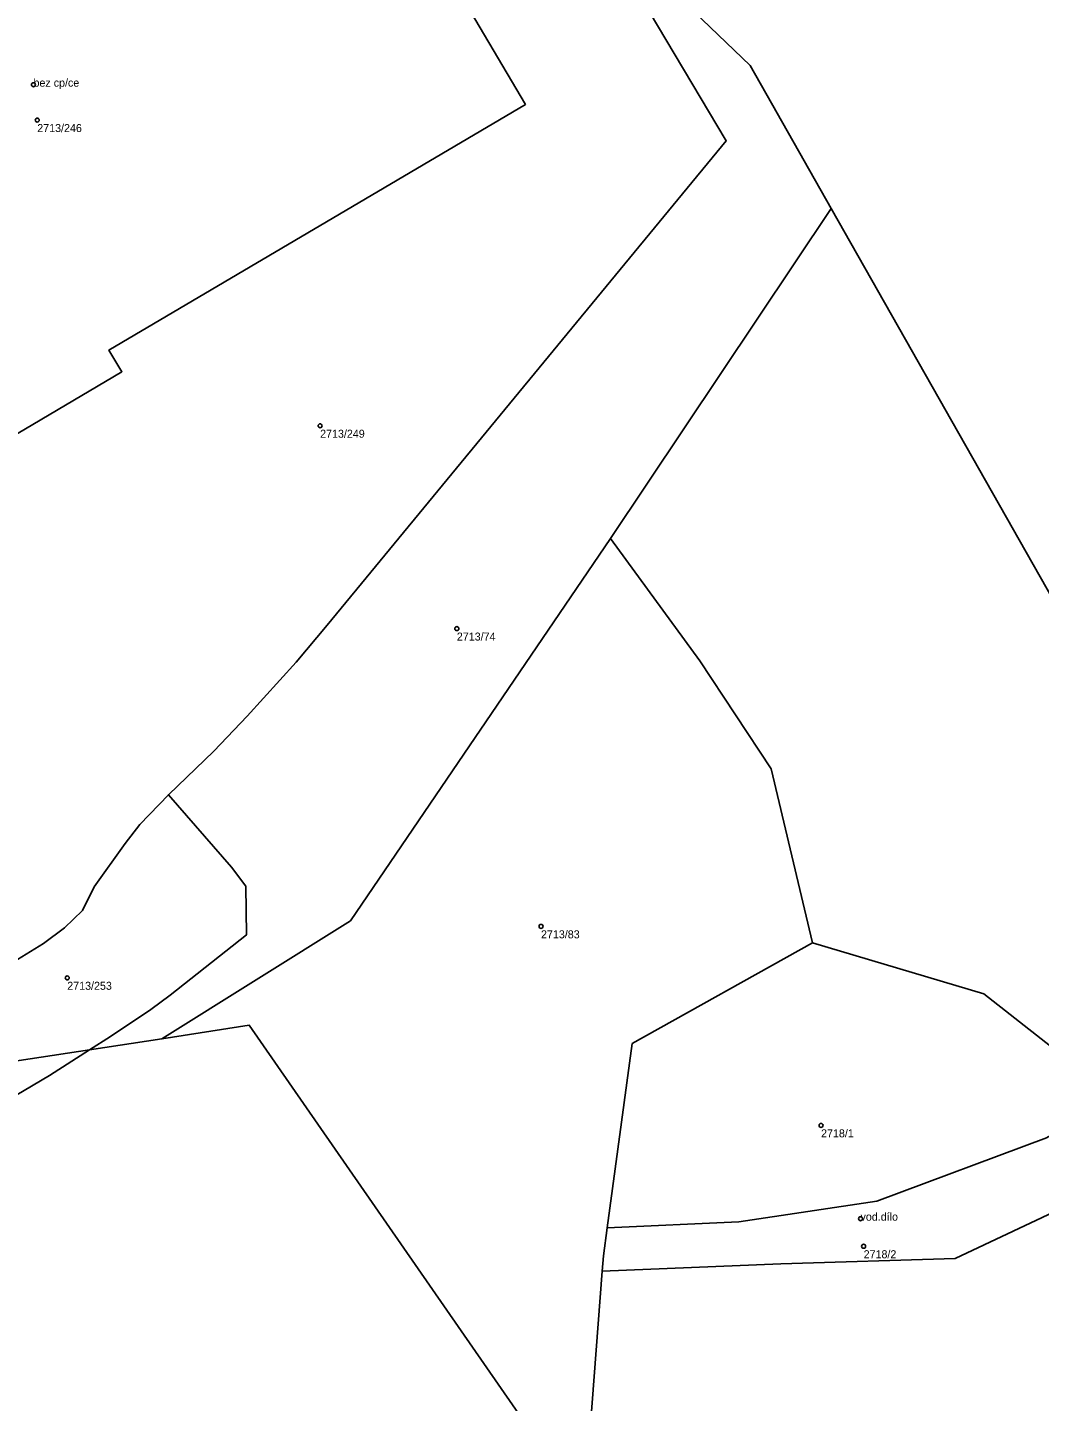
# Model space of a CAD drawing. Extents: x -878211 to -870363, y -1058464 to -1052522.
# Drawn here: x -873359.8 to -873233.3, y -1055291.5 to -1055119.8 of the extents above; entities that cross this region are included whole.
import ezdxf

# ---------------------------------------------------------------- set-up
doc = ezdxf.new("R2010")
doc.units = 0
for name, color, linetype in [('Definiční body', 7, 'Continuous'), ('Polygon budovy', 7, 'Continuous'), ('Polygon ku', 7, 'Continuous'), ('Polygon parcely', 7, 'Continuous')]:
    doc.layers.add(name, color=color, linetype=linetype)

msp = doc.modelspace()

# ---------------------------------------------------------------- linework, layer by layer
at = {"layer": 'Definiční body'}
for centre in [(-873359.04, -1055126.94994), (-873358.57, -1055131.37994), (-873323.21, -1055169.57994), (-873306.12, -1055194.92994), (-873295.6, -1055232.13994), (-873354.82, -1055238.56994), (-873260.59, -1055257.00994), (-873255.66, -1055268.66994), (-873255.27, -1055272.11994)]:
    msp.add_circle(centre, 0.25, dxfattribs=at)
at = {"layer": 'Polygon budovy'}
msp.add_lwpolyline([(-873412.65, -1055119.02), (-873412.78, -1055119.1), (-873413.22, -1055119.35), (-873397.93, -1055145.16), (-873405.02, -1055149.32), (-873405.26, -1055149.46), (-873405.91, -1055149.84), (-873405.84, -1055150.22), (-873386.89, -1055182.1), (-873387.15, -1055182.2), (-873385.52, -1055185.01), (-873385.27, -1055184.86), (-873347.99, -1055162.83), (-873349.61, -1055160.12), (-873297.54, -1055129.42), (-873327.32, -1055079.01), (-873330.49, -1055073.65), (-873329.79, -1055073.23), (-873330.76, -1055071.59), (-873331.46, -1055072), (-873331.58, -1055071.81), (-873344.9, -1055079.68), (-873408.99, -1055117.56), (-873409.35, -1055117.04)], close=True, dxfattribs=at)
at = {"layer": 'Polygon ku'}
msp.add_lwpolyline([(-873230.74, -1055192.79), (-873259.33, -1055142.41), (-873269.44, -1055124.57), (-873289.5, -1055105.32)], dxfattribs=at)
at = {"layer": 'Polygon parcely'}
for points in [[(-873386.89, -1055182.1), (-873387.15, -1055182.2), (-873385.52, -1055185.01), (-873385.27, -1055184.86), (-873347.99, -1055162.83), (-873349.61, -1055160.12), (-873297.54, -1055129.42), (-873327.32, -1055079.01), (-873339.7, -1055085.86), (-873344.9, -1055079.68), (-873408.99, -1055117.56), (-873409.35, -1055117.04), (-873412.65, -1055119.02), (-873412.78, -1055119.1), (-873413.22, -1055119.35), (-873397.93, -1055145.16), (-873405.02, -1055149.32), (-873405.26, -1055149.46), (-873405.91, -1055149.84), (-873405.84, -1055150.22)], [(-873269.44, -1055124.57), (-873289.5, -1055105.32), (-873272.44, -1055133.97), (-873322.33, -1055194.48), (-873326.21, -1055199.1), (-873332.32, -1055205.87), (-873336.48, -1055210.24), (-873342.17, -1055215.68), (-873334.27, -1055224.73), (-873332.49, -1055227.11), (-873332.43, -1055233.21), (-873341.94, -1055240.72), (-873344.38, -1055242.52), (-873349.42, -1055245.89), (-873352.04, -1055247.57), (-873342.99, -1055246.2), (-873319.41, -1055231.43), (-873286.9, -1055183.66), (-873259.33, -1055142.41)], [(-873284.21, -1055246.79), (-873261.68, -1055234.2), (-873266.81, -1055212.46), (-873275.76, -1055198.93), (-873286.9, -1055183.66), (-873319.41, -1055231.43), (-873342.99, -1055246.2), (-873332.07, -1055244.5), (-873290.2, -1055304.86), (-873287.94, -1055275.22), (-873287.79, -1055273.29), (-873287.32, -1055269.81)], [(-873352.04, -1055247.57), (-873349.42, -1055245.89), (-873344.38, -1055242.52), (-873341.94, -1055240.72), (-873332.43, -1055233.21), (-873332.49, -1055227.11), (-873334.27, -1055224.73), (-873342.17, -1055215.68), (-873345.74, -1055219.41), (-873347.59, -1055221.78), (-873351.46, -1055227.19), (-873352.9, -1055230.15), (-873355.16, -1055232.31), (-873357.79, -1055234.27), (-873364.35, -1055238.26), (-873375.51, -1055243.84), (-873371.56, -1055250.53)], [(-873223.92, -1055253.66), (-873224.76, -1055252.75), (-873240.25, -1055240.57), (-873261.68, -1055234.2), (-873284.21, -1055246.79), (-873287.32, -1055269.81), (-873270.88, -1055269.06), (-873253.6, -1055266.48), (-873232.42, -1055258.58)], [(-873357.04, -1055250.78), (-873352.04, -1055247.57), (-873371.56, -1055250.53), (-873367.7, -1055257.07)], [(-873287.32, -1055269.81), (-873287.79, -1055273.29), (-873287.94, -1055275.22), (-873265.62, -1055274.31), (-873243.82, -1055273.66), (-873218.44, -1055261.69), (-873220.59, -1055255.12), (-873221.86, -1055252.47), (-873223.92, -1055253.66), (-873232.42, -1055258.58), (-873253.6, -1055266.48), (-873270.88, -1055269.06)]]:
    msp.add_lwpolyline(points, close=True, dxfattribs=at)
for points in [[(-873327.32, -1055079.01), (-873297.54, -1055129.42), (-873349.61, -1055160.12), (-873347.99, -1055162.83), (-873385.27, -1055184.86)], [(-873364.35, -1055238.26), (-873357.79, -1055234.27), (-873355.16, -1055232.31), (-873352.9, -1055230.15), (-873351.46, -1055227.19), (-873347.59, -1055221.78), (-873345.74, -1055219.41), (-873342.17, -1055215.68), (-873336.48, -1055210.24), (-873332.32, -1055205.87), (-873326.21, -1055199.1), (-873322.33, -1055194.48), (-873272.44, -1055133.97), (-873289.5, -1055105.32)], [(-873230.74, -1055192.79), (-873259.33, -1055142.41), (-873286.9, -1055183.66), (-873275.76, -1055198.93), (-873266.81, -1055212.46), (-873261.68, -1055234.2), (-873240.25, -1055240.57), (-873224.76, -1055252.75)], [(-873290.2, -1055304.86), (-873332.07, -1055244.5), (-873342.99, -1055246.2), (-873352.04, -1055247.57), (-873357.04, -1055250.78), (-873367.7, -1055257.07), (-873371.56, -1055250.53), (-873385.3, -1055252.62), (-873390.44, -1055255.43), (-873391.44, -1055253.55), (-873419.93, -1055258.1), (-873416.48, -1055268.79), (-873408.63, -1055288.05), (-873398.69, -1055307.92)], [(-873218.44, -1055261.69), (-873243.82, -1055273.66), (-873265.62, -1055274.31), (-873287.94, -1055275.22), (-873290.2, -1055304.86), (-873259.84, -1055293.65), (-873254.42, -1055302.9), (-873246.99, -1055300.14), (-873226.04, -1055335.61), (-873243.76, -1055346.19), (-873254.81, -1055326.91), (-873271.18, -1055334.7), (-873232.95, -1055378.41)]]:
    msp.add_lwpolyline(points, dxfattribs=at)

# ---------------------------------------------------------------- texts
at = {"layer": 'Definiční body'}
for s, p in [('bez cp/ce', (-873359.04, -1055127.2)), ('2713/246', (-873358.57, -1055132.869)), ('2713/249', (-873323.21, -1055171.069)), ('2713/74', (-873306.12, -1055196.419)), ('2713/83', (-873295.6, -1055233.629)), ('2713/253', (-873354.82, -1055240.059)), ('2718/1', (-873260.59, -1055258.499)), ('vod.dílo', (-873255.66, -1055268.919)), ('2718/2', (-873255.27, -1055273.609))]:
    msp.add_text(s, height=0.999996, dxfattribs=at).set_placement(p)

doc.saveas('drawing.dxf')
